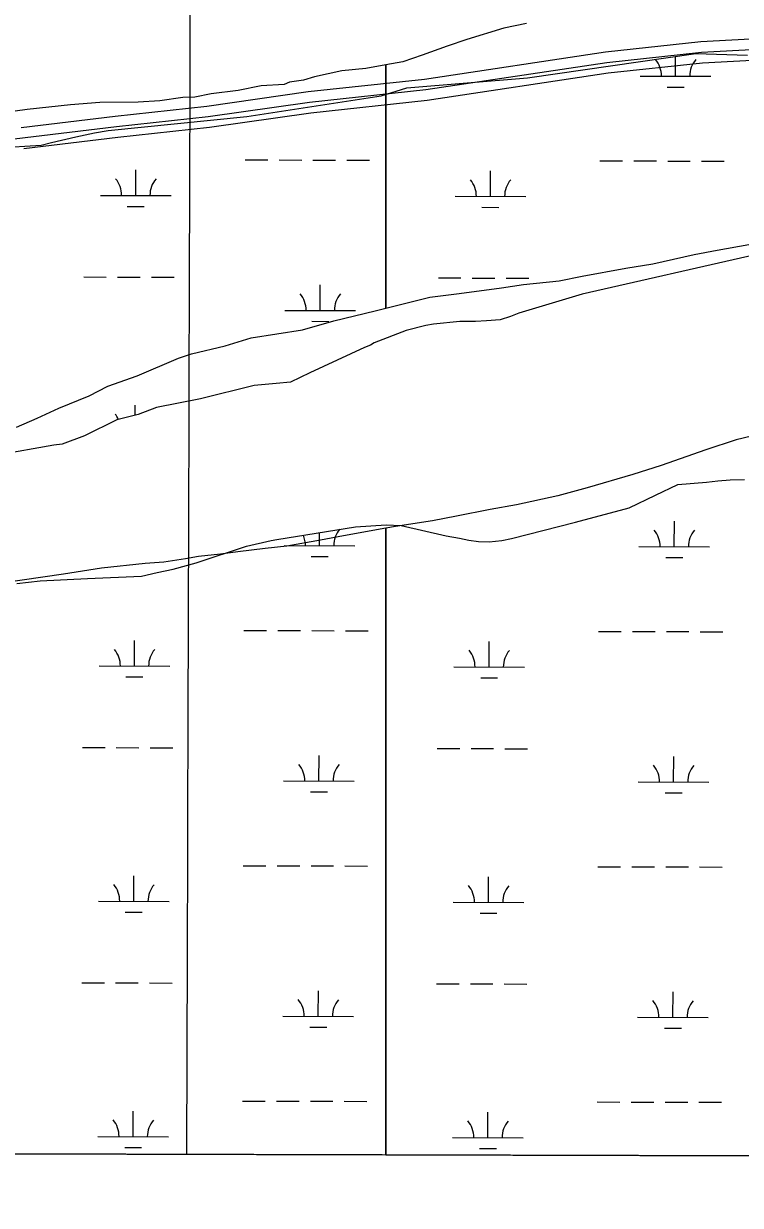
# Model space of a CAD drawing. Extents: x 3161665 to 3199565, y 885729 to 911164.
# Drawn here: x 3170872 to 3171886, y 891109 to 892780 of the extents above; entities that cross this region are included whole.
import ezdxf

# ---------------------------------------------------------------- set-up
doc = ezdxf.new("R2010")
doc.units = 0
for name, color, linetype in [('V-GRID-FRAM', 7, 'Continuous'), ('V-GRID-MAJR', 7, 'Continuous'), ('V-ROAD-CNTR', 7, 'Continuous'), ('V-SITE-VEGE', 7, 'Continuous'), ('V-WETL-SWMP', 7, 'Continuous')]:
    doc.layers.add(name, color=color, linetype=linetype)

msp = doc.modelspace()

# ---------------------------------------------------------------- linework, layer by layer
at = {"layer": 'V-GRID-FRAM'}
msp.add_lwpolyline([(3165935.644, 909383.804), (3197271.31, 909297.207), (3197228.983, 891108.84), (3165877.443, 891195.481), (3165935.644, 909383.804)], dxfattribs=at)
at = {"layer": 'V-GRID-MAJR'}
msp.add_spline([(3171102.7, 891181.041), (3171121.2120000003, 897241.873), (3171139.73, 903304.649), (3171158.249, 909367.4720000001), (3171158.255, 909369.371)], degree=3, dxfattribs=at)
at = {"layer": 'V-ROAD-CNTR'}
for points in [[(3170868.2172267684, 892633.0577061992), (3171001.4549602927, 892648.9706743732), (3171131.1307009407, 892663.158645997), (3171274.1914148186, 892683.546605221), (3171438.862085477, 892701.2675697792), (3171694.9005733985, 892739.7574927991), (3171829.7983036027, 892754.3434636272), (3171978.956005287, 892762.309447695), (3171987.850987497, 892763.3754455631)], [(3170818.654325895, 892612.0317482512), (3171003.1599568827, 892634.0677041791), (3171133.004697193, 892648.2746757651), (3171276.0524110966, 892668.6606349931), (3171440.780081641, 892686.387599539), (3171696.8225695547, 892724.8775225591), (3171831.0053011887, 892739.3864935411), (3171980.250002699, 892747.3574775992)], [(3170871.978219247, 892603.2937657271), (3171004.8649534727, 892619.1647339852), (3171134.8786934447, 892633.3907055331), (3171277.913407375, 892653.7746647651), (3171442.6980778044, 892671.5076292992), (3171698.744565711, 892709.9975523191), (3171832.2122987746, 892724.4295234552), (3171981.5440001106, 892732.4055075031), (3171988.6729858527, 892733.2605057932)]]:
    msp.add_lwpolyline(points, dxfattribs=at)
at = {"layer": 'V-SITE-VEGE'}
for p, q in [((3171583.507, 892779.7039999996), (3171551.167, 892773.2669999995)), ((3171551.167, 892773.2669999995), (3171498.853, 892757.4069999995)), ((3171471.166, 892747.9229999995), (3171435.793, 892735.2909999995)), ((3171498.853, 892757.4069999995), (3171471.166, 892747.9229999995)), ((3171435.793, 892735.2909999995), (3171408.106, 892725.8059999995)), ((3171408.106, 892725.8059999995), (3171384.124, 892721.3689999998)), ((3171384.124, 892721.3689999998), (3171384.124, 892377.6099999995)), ((3171820.674, 892453.1089999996), (3171853.012, 892459.5479999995)), ((3171853.012, 892459.5479999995), (3171897.679, 892467.6289999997)), ((3171762.163, 892440.2869999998), (3171820.674, 892453.1089999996)), ((3171662.0460000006, 892422.4889999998), (3171723.654, 892433.7959999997)), ((3171723.654, 892433.7959999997), (3171762.163, 892440.2869999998)), ((3171548.036, 892406.1219999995), (3171578.846, 892411.0039999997)), ((3171578.846, 892411.0039999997), (3171629.708, 892416.0529999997)), ((3171629.708, 892416.0529999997), (3171662.0460000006, 892422.4889999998)), ((3171387.8410000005, 892378.5719999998), (3171446.341, 892392.9409999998)), ((3171446.341, 892392.9409999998), (3171487.948, 892397.9109999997)), ((3171487.948, 892397.9109999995), (3171548.036, 892406.1219999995)), ((3171384.124, 892377.6099999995), (3171387.8410000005, 892378.5719999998)), ((3171953.806, 892208.9529999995), (3171879.914, 892191.3729999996)), ((3171879.914, 892191.3729999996), (3171836.839, 892177.1349999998)), ((3171836.839, 892177.1349999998), (3171773.7790000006, 892155.0189999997)), ((3171733.779, 892142.3459999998), (3171669.151, 892123.3009999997)), ((3171773.7790000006, 892155.0189999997), (3171733.779, 892142.3459999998)), ((3171627.595, 892112.1599999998), (3171569.085, 892099.3349999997)), ((3171669.151, 892123.3009999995), (3171627.595, 892112.1599999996)), ((3171532.119, 892092.8599999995), (3171484.3800000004, 892083.2069999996)), ((3171569.085, 892099.3349999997), (3171532.119, 892092.8599999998)), ((3171450.498, 892076.7579999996), (3171398.12, 892068.6129999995)), ((3171484.3800000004, 892083.2069999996), (3171450.498, 892076.7579999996)), ((3171384.124000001, 892066.1619999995), (3171324.188, 892055.6619999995)), ((3171398.12, 892068.6129999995), (3171384.124, 892066.1619999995)), ((3171384.124, 892066.1619999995), (3171384.124, 891180.2631080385)), ((3171384.124000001, 891180.2631080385), (3171384.124000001, 892066.1619999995)), ((3171244.096, 892041.1149999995), (3171213.2720000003, 892037.7749999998)), ((3171291.8480000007, 892049.2229999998), (3171244.096, 892041.1149999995)), ((3171324.188, 892055.6619999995), (3171291.8480000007, 892049.2229999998)), ((3171119.2770000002, 892026.1989999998), (3171100.794, 892022.9609999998)), ((3171150.099, 892029.5399999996), (3171119.2770000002, 892026.1989999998)), ((3171174.751, 892032.8289999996), (3171150.099, 892029.5399999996)), ((3171213.2720000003, 892037.7749999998), (3171174.751, 892032.8289999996)), ((3170982.131, 892009.6389999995), (3170928.211, 892001.4799999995)), ((3171043.775, 892016.3199999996), (3170982.131, 892009.6389999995)), ((3171069.984, 892018.0789999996), (3171043.775, 892016.3199999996)), ((3171100.794, 892022.9609999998), (3171069.984, 892018.0789999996)), ((3170928.211, 892001.4799999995), (3170840.395, 891988.4139999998)), ((3169526.1098593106, 891185.3977905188), (3171384.124000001, 891180.2631080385)), ((3171384.124, 891180.2631080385), (3172687.558280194, 891176.6610250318))]:
    msp.add_line(p, q, dxfattribs=at)
for points in [[(3171384.1240000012, 892721.368999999), (3171355.741000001, 892716.116999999), (3171321.834000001, 892712.751999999), (3171283.338000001, 892704.719999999), (3171267.952000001, 892699.966999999), (3171247.924000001, 892696.716999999), (3171240.240000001, 892693.5669999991), (3171207.861000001, 892691.7559999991), (3171175.523000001, 892685.3189999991), (3171137.000000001, 892680.371999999), (3171113.903000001, 892675.5549999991), (3171096.937000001, 892675.412999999), (3171064.583000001, 892670.518999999), (3171033.748000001, 892668.719999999), (3170979.765000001, 892668.273999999), (3170938.146000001, 892664.8439999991), (3170876.501000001, 892658.162999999), (3170839.520000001, 892653.2309999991)], [(3171090.734000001, 892306.7019999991), (3171109.191000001, 892313.023999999), (3171156.915000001, 892324.2159999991), (3171193.845000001, 892335.319999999), (3171266.248000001, 892346.714999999), (3171310.878000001, 892359.4249999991), (3171369.373000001, 892373.7919999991), (3171384.1240000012, 892377.609999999), (3171384.1240000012, 892721.368999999)], [(3170861.704000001, 892209.1699999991), (3170890.909000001, 892221.7529999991), (3170921.643000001, 892235.8919999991), (3170964.688000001, 892253.2139999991), (3170990.796000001, 892267.309999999), (3171032.325000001, 892281.537999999), (3171090.734000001, 892306.7019999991)]]:
    msp.add_lwpolyline(points, dxfattribs=at)
at = {"layer": 'V-WETL-SWMP'}
for p, q in [((3171584.743454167, 892703.0039523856), (3171823.002419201, 892737.3818852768)), ((3171794.248017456, 892705.4812314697), (3171794.324732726, 892733.2440364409)), ((3171823.002419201, 892737.3818852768), (3171896.0814113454, 892734.9188701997)), ((3171413.8134768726, 892689.1249959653), (3171584.743454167, 892703.0039523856)), ((3171744.2482112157, 892705.6194038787), (3171844.2478236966, 892705.3430590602)), ((3171187.496511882, 892648.3260631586), (3171377.4744835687, 892677.7030088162)), ((3171377.4744835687, 892677.7030088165), (3171413.8134768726, 892689.1249959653)), ((3171782.2054245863, 892690.0834550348), (3171806.2053315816, 892690.0171322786)), ((3170991.4755387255, 892628.7641146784), (3171187.496511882, 892648.3260631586)), ((3170971.9455417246, 892625.342120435), (3170991.4755387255, 892628.7641146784)), ((3170896.3465542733, 892607.8421445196), (3170911.080551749, 892611.6081396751)), ((3170911.080551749, 892611.6081396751), (3170945.530546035, 892619.5631287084)), ((3170945.530546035, 892619.5631287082), (3170971.9455417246, 892625.342120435)), ((3170749.2415731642, 892598.8471807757), (3170896.3465542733, 892607.8421445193)), ((3171185.16659293, 892587.0929699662), (3171217.166468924, 892587.0045396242)), ((3171233.166406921, 892586.9603244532), (3171265.166282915, 892586.8718941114)), ((3171281.1662209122, 892586.8276789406), (3171313.166096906, 892586.7392485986)), ((3171329.166034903, 892586.6950334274), (3171361.1659108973, 892586.6066030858)), ((3171687.072647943, 892585.7059732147), (3171719.072523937, 892585.6175428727)), ((3171735.0724619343, 892585.5733277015), (3171767.072337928, 892585.4848973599)), ((3171783.0722759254, 892585.440682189), (3171815.0721519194, 892585.352251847)), ((3171831.072089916, 892585.3080366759), (3171863.0719659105, 892585.2196063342)), ((3171030.434980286, 892536.7783814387), (3171030.5344564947, 892572.7782363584)), ((3171532.3410352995, 892535.3913846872), (3171532.440511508, 892571.3912396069)), ((3170980.435174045, 892536.9165538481), (3171080.434786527, 892536.6402090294)), ((3171482.3412290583, 892535.5295570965), (3171582.34084154, 892535.2532122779)), ((3171018.392387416, 892521.3806050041), (3171042.3922944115, 892521.3142822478)), ((3171520.2984424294, 892519.9936082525), (3171544.2983494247, 892519.9272854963)), ((3171906.845241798, 892452.8625447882), (3171662.1702954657, 892396.9806477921)), ((3170956.708299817, 892421.5497058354), (3170988.7081758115, 892421.4612754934)), ((3171004.708113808, 892421.4170603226), (3171036.7079898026, 892421.3286299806)), ((3171052.7079277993, 892421.2844148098), (3171084.7078037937, 892421.1959844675)), ((3171291.4227055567, 892374.1945689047), (3171291.522181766, 892410.1944238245)), ((3171458.6143548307, 892420.1627090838), (3171490.6142308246, 892420.0742787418)), ((3171506.6141688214, 892420.030063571), (3171538.614044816, 892419.941633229)), ((3171554.613982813, 892419.8974180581), (3171586.613858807, 892419.808987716)), ((3171662.1702954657, 892396.9806477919), (3171572.2653048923, 892370.349665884)), ((3171241.422899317, 892374.3327413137), (3171341.422511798, 892374.0563964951)), ((3171279.3801126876, 892358.7967924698), (3171303.380019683, 892358.7304697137)), ((3171488.9513171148, 892358.3466893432), (3171451.5904069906, 892354.5858618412)), ((3171511.0033145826, 892358.3376844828), (3171488.9513171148, 892358.3466893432)), ((3171526.5253125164, 892359.6166805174), (3171511.0033145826, 892358.3376844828)), ((3171545.881310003, 892360.9266756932), (3171526.5253125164, 892359.6166805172)), ((3171560.8013072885, 892365.4606704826), (3171545.881310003, 892360.9266756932)), ((3171572.2653048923, 892370.3496658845), (3171560.8013072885, 892365.460670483)), ((3171413.1224133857, 892345.638874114), (3171367.5634224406, 892328.3238914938)), ((3171440.6754086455, 892352.7698650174), (3171413.1224133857, 892345.638874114)), ((3171451.5904069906, 892354.585861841), (3171440.6754086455, 892352.7698650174)), ((3171362.4124237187, 892325.2128939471), (3171353.9404254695, 892321.6908973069)), ((3171367.5634224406, 892328.3238914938), (3171362.4124237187, 892325.2128939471)), ((3171353.9404254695, 892321.6908973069), (3171276.8324422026, 892286.0049294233)), ((3171276.8324422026, 892286.0049294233), (3171249.3534483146, 892272.6119411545)), ((3171198.0014552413, 892267.9679544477), (3171121.836993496, 892249.3120682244)), ((3171228.848451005, 892271.0999463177), (3171198.0014552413, 892267.9679544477)), ((3171249.3534483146, 892272.6119411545), (3171228.848451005, 892271.0999463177)), ((3171121.836993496, 892249.3120682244), (3171059.9376205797, 892237.0183524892)), ((3171033.943625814, 892226.8323625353), (3171003.706630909, 892219.4873723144)), ((3171029.5755933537, 892225.7713061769), (3171029.615199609, 892240.1045770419)), ((3171059.9376205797, 892237.0183524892), (3171033.943625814, 892226.8323625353)), ((3171003.706630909, 892219.4873723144), (3170957.682122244, 892196.8633153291)), ((3170957.682122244, 892196.8633153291), (3170926.140329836, 892185.0977137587)), ((3170914.2633315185, 892183.6567169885), (3170772.5723143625, 892158.514684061)), ((3170926.140329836, 892185.0977137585), (3170914.2633315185, 892183.6567169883)), ((3171765.618664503, 892113.1993560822), (3171797.325657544, 892128.2273427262)), ((3171797.325657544, 892128.2273427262), (3171837.9506521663, 892131.4403324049)), ((3171837.9506521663, 892131.4403324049), (3171854.0416498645, 892133.4903279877)), ((3171854.0416498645, 892133.4903279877), (3171871.6736475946, 892134.5953236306)), ((3171871.6736475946, 892134.5953236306), (3171891.99664518, 892134.9553189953)), ((3171728.75967274, 892095.0613718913), (3171765.618664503, 892113.1993560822)), ((3171652.610685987, 892074.6803973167), (3171728.75967274, 892095.0613718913)), ((3171561.9107015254, 892051.4944271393), (3171652.610685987, 892074.6803973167)), ((3171792.4095036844, 892040.1339128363), (3171792.5089798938, 892076.1337677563)), ((3171230.1857270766, 892050.0924761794), (3171341.2517102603, 892068.4604439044)), ((3171290.503448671, 892041.5209095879), (3171290.554721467, 892060.0762327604)), ((3171341.2517102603, 892068.4604439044), (3171384.951704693, 892070.931433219)), ((3171384.951704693, 892070.931433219), (3171405.857702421, 892070.337428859)), ((3171405.857702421, 892070.337428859), (3171469.6427112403, 892055.525445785)), ((3171115.790124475, 892017.1232389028), (3171187.115720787, 892041.1064641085)), ((3171187.115720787, 892041.1064641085), (3171221.9487218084, 892049.0654660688)), ((3171221.9487218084, 892049.0654660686), (3171230.1857270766, 892050.0924761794)), ((3171240.5036424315, 892041.6590819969), (3171340.5032549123, 892041.3827371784)), ((3171469.6427112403, 892055.525445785), (3171488.4637098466, 892052.03744311)), ((3171488.4637098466, 892052.0374431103), (3171501.907708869, 892049.4644412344)), ((3171501.907708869, 892049.4644412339), (3171515.5387077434, 892047.4674390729)), ((3171515.5387077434, 892047.4674390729), (3171530.691706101, 892047.017435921)), ((3171530.691706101, 892047.017435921), (3171548.510703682, 892048.6994312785)), ((3171548.510703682, 892048.6994312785), (3171561.9107015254, 892051.4944271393)), ((3171278.460855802, 892026.123133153), (3171302.4607627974, 892026.056810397)), ((3171742.409697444, 892040.2720852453), (3171842.409309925, 892039.9957404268)), ((3171780.3669108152, 892024.7361364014), (3171804.3668178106, 892024.6698136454)), ((3171060.8661337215, 892003.8212566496), (3171083.457130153, 892008.2262498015)), ((3171083.457130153, 892008.2262498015), (3171115.790124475, 892017.1232389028)), ((3170861.954082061, 891988.1761574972), (3170895.2900774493, 891991.712148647)), ((3170895.2900774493, 891991.712148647), (3170962.184146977, 891995.142282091)), ((3170962.184146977, 891995.142282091), (3171038.2821374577, 891998.6482638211)), ((3171038.2821374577, 891998.6482638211), (3171060.8661337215, 892003.8212566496)), ((3171028.5964665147, 891871.4310628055), (3171028.6959427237, 891907.4309177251)), ((3171183.328079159, 891921.7456513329), (3171215.327955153, 891921.6572209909)), ((3171231.32789315, 891921.6130058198), (3171263.327769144, 891921.524575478)), ((3171279.327707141, 891921.4803603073), (3171311.327583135, 891921.3919299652)), ((3171327.327521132, 891921.3477147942), (3171359.3273971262, 891921.2592844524)), ((3171685.234134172, 891920.3586545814), (3171717.234010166, 891920.2702242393)), ((3171733.233948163, 891920.2260090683), (3171765.233824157, 891920.1375787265)), ((3171781.2337621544, 891920.0933635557), (3171813.2336381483, 891920.0049332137)), ((3171829.233576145, 891919.9607180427), (3171861.2334521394, 891919.8722877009)), ((3171530.502521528, 891870.0440660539), (3171530.601997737, 891906.0439209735)), ((3170978.596660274, 891871.5692352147), (3171078.596272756, 891871.2928903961)), ((3171480.5027152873, 891870.1822384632), (3171580.502327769, 891869.9058936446)), ((3171016.5538736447, 891856.0332863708), (3171040.5537806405, 891855.9669636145)), ((3171518.4599286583, 891854.6462896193), (3171542.4598356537, 891854.5799668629)), ((3170954.869786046, 891756.2023872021), (3170986.8696620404, 891756.11395686)), ((3171002.869600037, 891756.0697416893), (3171034.8694760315, 891755.9813113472)), ((3171050.8694140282, 891755.9370961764), (3171082.8692900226, 891755.8486658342)), ((3171289.5841917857, 891708.8472502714), (3171289.683667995, 891744.8471051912)), ((3171456.775841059, 891754.8153904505), (3171488.7757170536, 891754.7269601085)), ((3171504.7756550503, 891754.6827449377), (3171536.7755310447, 891754.5943145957)), ((3171552.7754690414, 891754.5500994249), (3171584.775345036, 891754.4616690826)), ((3171791.490246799, 891707.4602535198), (3171791.589723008, 891743.4601084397)), ((3171239.5843855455, 891708.9854226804), (3171339.5839980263, 891708.7090778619)), ((3171741.4904405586, 891707.5984259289), (3171841.4900530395, 891707.3220811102)), ((3171277.541598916, 891693.4494738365), (3171301.541505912, 891693.3831510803)), ((3171779.4476539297, 891692.0624770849), (3171803.4475609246, 891691.9961543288)), ((3171027.677209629, 891538.7574034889), (3171027.776685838, 891574.7572584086)), ((3171182.4088222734, 891589.0719920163), (3171214.408698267, 891588.9835616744)), ((3171230.4086362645, 891588.9393465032), (3171262.4085122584, 891588.8509161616)), ((3171278.4084502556, 891588.8067009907), (3171310.408326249, 891588.7182706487)), ((3171326.4082642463, 891588.6740554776), (3171358.4081402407, 891588.5856251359)), ((3171529.5832646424, 891537.3704067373), (3171529.6827408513, 891573.370261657)), ((3171684.3148772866, 891587.6849952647), (3171716.3147532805, 891587.5965649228)), ((3171732.3146912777, 891587.5523497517), (3171764.314567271, 891587.46391941)), ((3171780.314505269, 891587.4197042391), (3171812.3143812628, 891587.3312738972)), ((3171828.3143192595, 891587.2870587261), (3171860.3141952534, 891587.1986283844)), ((3170977.677403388, 891538.8955758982), (3171077.6770158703, 891538.6192310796)), ((3171015.634616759, 891523.3596270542), (3171039.6345237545, 891523.293304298)), ((3171479.5834584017, 891537.5085791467), (3171579.5830708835, 891537.232234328)), ((3171517.5406717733, 891521.9726303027), (3171541.5405787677, 891521.9063075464)), ((3170953.9505291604, 891423.5287278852), (3170985.950405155, 891423.4402975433)), ((3171001.9503431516, 891423.3960823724), (3171033.950219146, 891423.3076520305)), ((3171049.9501571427, 891423.2634368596), (3171081.950033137, 891423.1750065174)), ((3171288.6649349, 891376.1735909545), (3171288.7644111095, 891412.1734458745)), ((3171455.8565841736, 891422.1417311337), (3171487.856460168, 891422.0533007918)), ((3171503.8563981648, 891422.0090856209), (3171535.856274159, 891421.920655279)), ((3171551.856212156, 891421.876440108), (3171583.8560881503, 891421.7880097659)), ((3171790.5709899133, 891374.786594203), (3171790.6704661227, 891410.7864491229)), ((3171238.66512866, 891376.3117633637), (3171338.664741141, 891376.035418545)), ((3171740.571183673, 891374.9247666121), (3171840.570796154, 891374.6484217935)), ((3171276.6223420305, 891360.7758145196), (3171300.6222490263, 891360.7094917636)), ((3171778.528397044, 891359.3888177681), (3171802.528304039, 891359.3224950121)), ((3171181.489565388, 891256.3983326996), (3171213.4894413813, 891256.3099023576)), ((3171229.489379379, 891256.2656871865), (3171261.489255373, 891256.1772568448)), ((3171277.48919337, 891256.1330416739), (3171309.4890693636, 891256.044611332)), ((3171325.4890073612, 891256.0003961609), (3171357.488883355, 891255.9119658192)), ((3171026.7579527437, 891206.0837441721), (3171026.8574289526, 891242.0835990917)), ((3171528.664007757, 891204.6967474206), (3171528.763483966, 891240.6966023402)), ((3171683.395620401, 891255.011335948), (3171715.395496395, 891254.9229056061)), ((3171731.395434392, 891254.878690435), (3171763.3953103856, 891254.7902600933)), ((3171779.3952483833, 891254.7460449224), (3171811.395124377, 891254.6576145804)), ((3171827.395062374, 891254.6133994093), (3171859.394938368, 891254.5249690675)), ((3170976.7581465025, 891206.2219165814), (3171076.757758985, 891205.9455717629)), ((3171014.715359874, 891190.6859677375), (3171038.715266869, 891190.6196449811)), ((3171478.664201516, 891204.8349198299), (3171578.663813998, 891204.5585750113)), ((3171516.6214148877, 891189.2989709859), (3171540.621321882, 891189.2326482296)), ((3172687.5603553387, 891176.6610192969), (3169526.1181510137, 891185.3977676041))]:
    msp.add_line(p, q, dxfattribs=at)
for centre, radius, start, end in [((3171739.006607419, 892706.1086937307), 35.24628790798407, 359.06984593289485, 40.6135042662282), ((3171849.492051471, 892705.8033717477), 35.246287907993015, 139.06984268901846, 180.61350102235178), ((3170975.1935702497, 892537.4058436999), 35.24628790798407, 359.06984593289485, 40.6135042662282), ((3171085.679014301, 892537.1005217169), 35.246287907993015, 139.06984268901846, 180.61350102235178), ((3171477.099625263, 892536.0188469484), 35.24628790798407, 359.06984593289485, 40.6135042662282), ((3171587.585069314, 892535.7135249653), 35.246287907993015, 139.06984268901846, 180.61350102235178), ((3171236.18129552, 892374.8220311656), 35.24628790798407, 359.06984593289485, 40.6135042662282), ((3171346.6667395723, 892374.5167091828), 35.246287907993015, 139.06984268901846, 180.61350102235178), ((3170974.274313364, 892204.7321843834), 35.24628790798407, 25.757591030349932, 40.6135042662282), ((3171345.747482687, 892041.843049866), 35.246287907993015, 139.4056307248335, 180.61350102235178), ((3171737.168093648, 892040.7613750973), 35.24628790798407, 359.06984593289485, 40.6135042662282), ((3171847.6535377, 892040.4560531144), 35.246287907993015, 139.06984268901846, 180.61350102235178), ((3171235.2620386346, 892042.1483718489), 35.24628790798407, 359.06984593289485, 23.623617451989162), ((3170973.3550564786, 891872.0585250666), 35.24628790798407, 359.06984593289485, 40.6135042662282), ((3171083.84050053, 891871.7532030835), 35.246287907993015, 139.06984268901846, 180.61350102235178), ((3171475.261111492, 891870.671528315), 35.24628790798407, 359.06984593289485, 40.6135042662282), ((3171585.746555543, 891870.366206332), 35.246287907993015, 139.06984268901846, 180.61350102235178), ((3171234.3427817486, 891709.4747125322), 35.24628790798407, 359.06984593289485, 40.6135042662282), ((3171344.828225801, 891709.1693905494), 35.246287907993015, 139.06984268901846, 180.61350102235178), ((3171736.2488367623, 891708.0877157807), 35.24628790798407, 359.06984593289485, 40.6135042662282), ((3171846.7342808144, 891707.7823937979), 35.246287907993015, 139.06984268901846, 180.61350102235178), ((3170972.435799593, 891539.3848657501), 35.24628790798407, 359.06984593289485, 40.6135042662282), ((3171082.9212436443, 891539.079543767), 35.246287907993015, 139.06984268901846, 180.61350102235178), ((3171474.3418546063, 891537.9978689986), 35.24628790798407, 359.06984593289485, 40.6135042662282), ((3171584.8272986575, 891537.6925470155), 35.246287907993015, 139.06984268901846, 180.61350102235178), ((3171233.423524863, 891376.8010532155), 35.24628790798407, 359.06984593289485, 40.6135042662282), ((3171343.908968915, 891376.4957312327), 35.246287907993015, 139.06984268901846, 180.61350102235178), ((3171735.3295798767, 891375.414056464), 35.24628790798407, 359.06984593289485, 40.6135042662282), ((3171845.815023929, 891375.1087344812), 35.246287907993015, 139.06984268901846, 180.61350102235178), ((3170971.5165427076, 891206.7112064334), 35.24628790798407, 359.06984593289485, 40.6135042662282), ((3171082.001986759, 891206.4058844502), 35.246287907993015, 139.06984268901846, 180.61350102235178), ((3171473.4225977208, 891205.3242096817), 35.24628790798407, 359.06984593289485, 40.6135042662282), ((3171583.908041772, 891205.0188876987), 35.246287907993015, 139.06984268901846, 180.61350102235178)]:
    msp.add_arc(centre, radius, start, end, dxfattribs=at)

doc.saveas('drawing.dxf')
